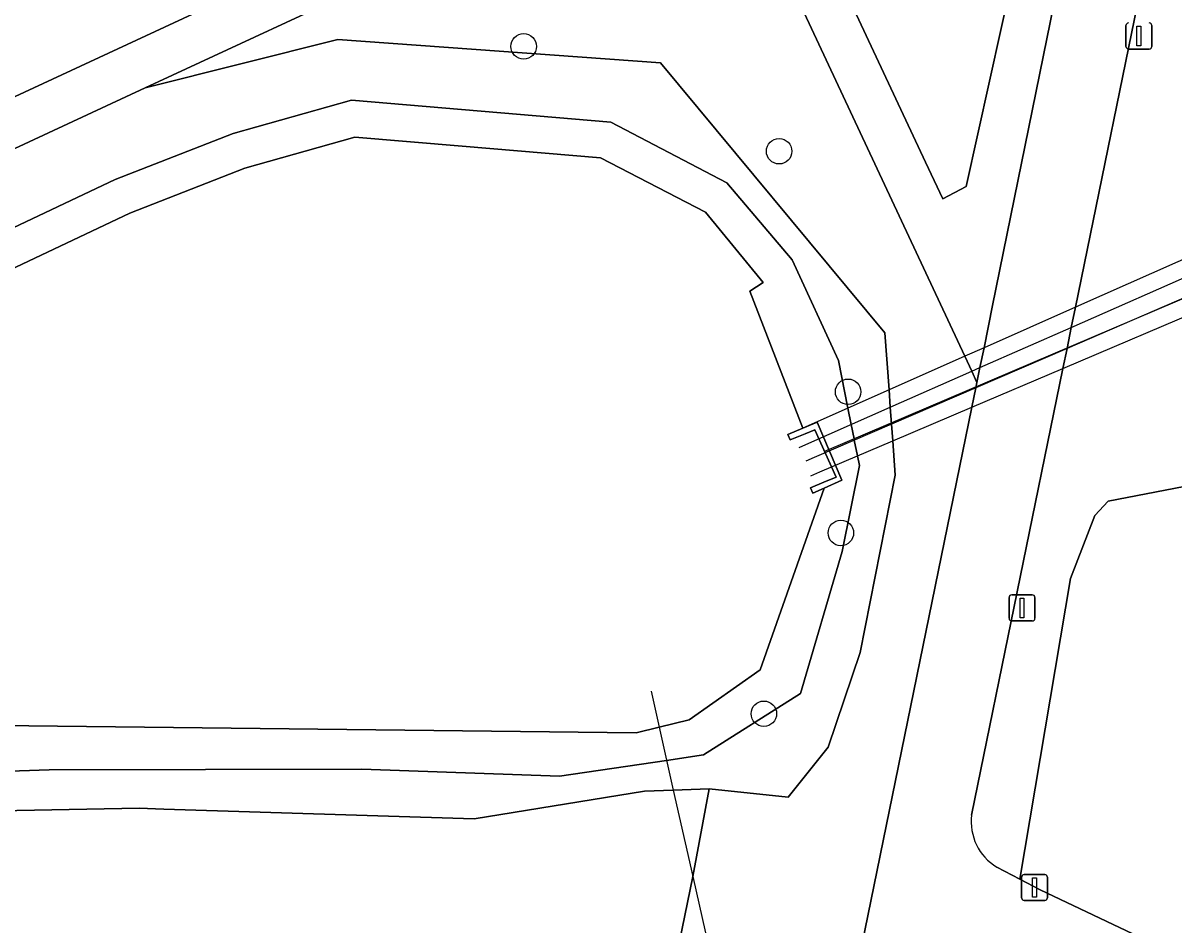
# Model space of a CAD drawing. Extents: x 163426 to 164192, y 380329 to 381641.
# Drawn here: x 163686.54 to 163730.68, y 381588.6 to 381623.21 of the extents above; entities that cross this region are included whole.
import ezdxf

# ---------------------------------------------------------------- set-up
doc = ezdxf.new("R2010")
doc.units = 0
for name, color, linetype in [('IMGEO_Boom', 7, 'Continuous'), ('IMGEO_Duiker', 7, 'Continuous'), ('IMGEO_Erf', 7, 'Continuous'), ('IMGEO_Fietspad_open', 7, 'Continuous'), ('IMGEO_Groenvoorziening', 7, 'Continuous'), ('IMGEO_Lichtmast', 7, 'Continuous'), ('IMGEO_Meer_plas_ven_vijver', 7, 'Continuous'), ('IMGEO_Muur', 7, 'Continuous'), ('IMGEO_Oever', 7, 'Continuous'), ('IMGEO_Voetpad_halfverhard', 7, 'Continuous')]:
    doc.layers.add(name, color=color, linetype=linetype)

msp = doc.modelspace()

# ---------------------------------------------------------------- linework, layer by layer
at = {"layer": 'IMGEO_Boom'}
for centre in [(163705.744, 381622.314), (163715.54, 381618.29), (163718.186, 381609.058), (163717.908, 381603.642), (163714.954, 381596.703)]:
    msp.add_circle(centre, 0.489, dxfattribs=at)
at = {"layer": 'IMGEO_Duiker'}
for points in [[(163736.584, 381616.601), (163735.986, 381616.336), (163731.844, 381614.497), (163726.903, 381612.303), (163723.397, 381610.747), (163722.66, 381610.42), (163719.754, 381609.13), (163716.453, 381607.664), (163716.072, 381607.495)], [(163716.303, 381606.926), (163716.676, 381607.09), (163719.803, 381608.469), (163722.928, 381609.847), (163723.242, 381609.986), (163726.745, 381611.53), (163731.834, 381613.774), (163736.289, 381615.739), (163736.907, 381616.011)], [(163737.292, 381615.348), (163736.632, 381615.063), (163732.015, 381613.07), (163726.581, 381610.724), (163723.085, 381609.215), (163719.851, 381607.819), (163716.889, 381606.54), (163716.56, 381606.398)], [(163716.757, 381605.835), (163717.106, 381605.983), (163719.899, 381607.172), (163722.932, 381608.464), (163726.423, 381609.95), (163732.186, 381612.403), (163736.953, 381614.433), (163737.531, 381614.679)], [(163717.288, 381606.777), (163735.494, 381614.541)], [(163710.628, 381597.574), (163710.939, 381596.189), (163711.481, 381593.773), (163711.934, 381591.755), (163712.225, 381590.46), (163713.682, 381583.971), (163714.049, 381582.336)]]:
    msp.add_lwpolyline(points, dxfattribs=at)
at = {"layer": 'IMGEO_Erf'}
for points in [[(163731.074, 381605.425), (163728.16, 381604.863), (163727.653, 381604.317), (163726.715, 381601.896), (163724.765, 381590.361), (163725.547, 381589.952), (163755.022, 381575.94)], [(163712.225, 381590.46), (163712.855, 381593.82), (163711.481, 381593.773), (163710.375, 381593.736), (163703.848, 381592.674), (163691.945, 381593.046), (163691.001, 381593.076), (163680.944, 381592.89), (163673.453, 381591.194), (163667.898, 381589.39), (163654.621, 381585.716), (163649.481, 381582.624), (163645.888, 381581.873), (163640.783, 381579.723), (163633.165, 381572.953), (163614.102, 381564.36), (163614.182, 381563.85), (163616.328, 381548.375), (163618.276, 381534.328), (163632.301, 381531.322), (163638.079, 381530.072)], [(163644.112, 381528.856), (163669.146, 381522.403), (163694.511, 381514.652), (163695.05, 381514.73), (163695.541, 381514.9), (163696.096, 381515.221), (163696.484, 381515.561), (163696.933, 381516.162), (163697.275, 381517.11), (163704.245, 381551.53), (163696.613, 381553.097), (163697.461, 381557.204), (163705.095, 381555.654), (163712.225, 381590.46)]]:
    msp.add_lwpolyline(points, dxfattribs=at)
at = {"layer": 'IMGEO_Fietspad_open'}
for points in [[(163729.623, 381641.203), (163729.438, 381640.478), (163728.998, 381638.315), (163723.726, 381612.365), (163723.397, 381610.747), (163723.242, 381609.986), (163723.127, 381609.42), (163723.085, 381609.215), (163722.932, 381608.464), (163703.829, 381514.999), (163703.211, 381511.975)], [(163722.922, 381592.815), (163726.423, 381609.95), (163726.581, 381610.724), (163726.745, 381611.53), (163726.903, 381612.303), (163732.552, 381639.953), (163732.838, 381641.33), (163729.677, 381641.336)], [(163755.022, 381575.94), (163725.547, 381589.952), (163724.765, 381590.361), (163723.888, 381590.82)]]:
    msp.add_lwpolyline(points, dxfattribs=at)
msp.add_arc((163724.937, 381592.559), 2.031, 172.7739, 238.8996, dxfattribs=at)
at = {"layer": 'IMGEO_Groenvoorziening'}
for points in [[(163738.368, 381641.32), (163734.423, 381641.327), (163734.422, 381641.326), (163732.552, 381639.953), (163726.903, 381612.303), (163726.745, 381611.53), (163726.581, 381610.724), (163726.423, 381609.95), (163722.922, 381592.815)], [(163723.888, 381590.82), (163724.765, 381590.361), (163726.715, 381601.896), (163727.653, 381604.317), (163728.16, 381604.863), (163731.074, 381605.425), (163736.796, 381606.035), (163740.364, 381606.035), (163744.717, 381605.577), (163738.943, 381607.234), (163734.756, 381608.436), (163732.827, 381609.902), (163732.186, 381612.403), (163732.015, 381613.07), (163731.834, 381613.774), (163731.844, 381614.497), (163732.205, 381620.65), (163733.694, 381631.344), (163736.898, 381639.274), (163738.368, 381641.32)], [(163670.463, 381613.06), (163701.464, 381627.479), (163706.535, 381629.838), (163710.427, 381631.648)], [(163711.369, 381630.074), (163705.853, 381627.514), (163700.828, 381625.182), (163691.226, 381620.726), (163698.612, 381622.575), (163710.986, 381621.678), (163719.592, 381611.325), (163719.754, 381609.13), (163719.803, 381608.469), (163719.851, 381607.819), (163719.899, 381607.172), (163719.996, 381605.854), (163718.643, 381599.057), (163717.417, 381595.417), (163715.892, 381593.503), (163712.855, 381593.82), (163712.225, 381590.46), (163705.095, 381555.654), (163704.278, 381551.69), (163705.672, 381551.36), (163709.642, 381570.596), (163712.187, 381582.926), (163713.682, 381583.971)], [(163715.671, 381629.639), (163716.042, 381628.831), (163716.986, 381629.194), (163718.155, 381626.621), (163717.273, 381626.186), (163721.158, 381617.865), (163721.812, 381616.464), (163722.712, 381616.94), (163724.95, 381627.056), (163724.512, 381627.543)], [(163722.932, 381608.464), (163723.085, 381609.215), (163723.127, 381609.42), (163722.928, 381609.847), (163722.66, 381610.42), (163713.985, 381628.994)], [(163680.944, 381592.89), (163691.001, 381593.076), (163691.945, 381593.046), (163703.848, 381592.674), (163710.375, 381593.736), (163711.481, 381593.773), (163712.855, 381593.82), (163715.892, 381593.503), (163717.417, 381595.417), (163718.643, 381599.057), (163719.996, 381605.854), (163719.899, 381607.172), (163719.851, 381607.819), (163719.803, 381608.469), (163719.754, 381609.13), (163719.592, 381611.325), (163710.986, 381621.678), (163698.612, 381622.575), (163691.226, 381620.726), (163671.395, 381611.482)], [(163583.779, 381566.8), (163690.08, 381617.2), (163694.602, 381618.97), (163699.141, 381620.245), (163709.082, 381619.412), (163713.538, 381617.076), (163716.037, 381614.123), (163717.819, 381610.257), (163718.18, 381608.431), (163718.304, 381607.808), (163718.413, 381607.257), (163718.424, 381607.203), (163718.544, 381606.595), (163718.617, 381606.227), (163717.957, 381602.93), (163716.364, 381597.486), (163712.634, 381595.121), (163711.225, 381594.912), (163707.116, 381594.302), (163699.543, 381594.575), (163687.541, 381594.552), (163680.354, 381594.302)], [(163700.453, 381515.774), (163699.839, 381513.024), (163701.29, 381512.573), (163700.351, 381509.849), (163701.9, 381509.291), (163702.184, 381509.61), (163702.438, 381509.952), (163702.661, 381510.316), (163702.85, 381510.699), (163703.005, 381511.097), (163703.123, 381511.507), (163703.204, 381511.926), (163703.211, 381511.975), (163703.829, 381514.999), (163722.932, 381608.464)]]:
    msp.add_lwpolyline(points, dxfattribs=at)
msp.add_arc((163724.937, 381592.559), 2.031, 172.7739, 238.8996, dxfattribs=at)
at = {"layer": 'IMGEO_Lichtmast'}
for p, q in [((163728.841, 381622.312), (163728.841, 381623.112)), ((163728.841, 381623.112), (163728.841, 381622.312)), ((163729.831, 381623.112), (163729.831, 381622.312)), ((163729.831, 381622.312), (163729.831, 381623.112)), ((163729.731, 381622.212), (163728.941, 381622.212)), ((163728.941, 381622.212), (163729.731, 381622.212)), ((163724.358, 381600.365), (163724.358, 381601.165)), ((163724.358, 381601.165), (163724.358, 381600.365)), ((163724.458, 381601.265), (163725.248, 381601.265)), ((163725.248, 381601.265), (163724.458, 381601.265)), ((163725.348, 381601.165), (163725.348, 381600.365)), ((163725.348, 381600.365), (163725.348, 381601.165)), ((163725.248, 381600.265), (163724.458, 381600.265)), ((163724.458, 381600.265), (163725.248, 381600.265)), ((163724.839, 381589.635), (163724.839, 381590.435)), ((163724.839, 381590.435), (163724.839, 381589.635)), ((163724.939, 381590.535), (163725.729, 381590.535)), ((163725.729, 381590.535), (163724.939, 381590.535)), ((163725.829, 381590.435), (163725.829, 381589.635)), ((163725.829, 381589.635), (163725.829, 381590.435)), ((163725.729, 381589.535), (163724.939, 381589.535)), ((163724.939, 381589.535), (163725.729, 381589.535))]:
    msp.add_line(p, q, dxfattribs=at)
for points in [[(163729.261, 381623.087), (163729.411, 381623.087), (163729.411, 381622.337), (163729.261, 381622.337), (163729.261, 381623.087)], [(163724.778, 381601.14), (163724.928, 381601.14), (163724.928, 381600.39), (163724.778, 381600.39), (163724.778, 381601.14)], [(163725.259, 381590.41), (163725.409, 381590.41), (163725.409, 381589.66), (163725.259, 381589.66), (163725.259, 381590.41)]]:
    msp.add_lwpolyline(points, dxfattribs=at)
for centre, start, end in [((163728.941, 381623.112), 90, 180), ((163728.941, 381623.112), 90, 180), ((163729.731, 381623.112), 0, 90), ((163729.731, 381623.112), 360, 90), ((163728.941, 381622.312), 180, 270), ((163728.941, 381622.312), 180, 270), ((163729.731, 381622.312), 270, 0), ((163729.731, 381622.312), 270, 0), ((163724.458, 381601.165), 90, 180), ((163724.458, 381601.165), 90, 180), ((163725.248, 381601.165), 0, 90), ((163725.248, 381601.165), 360, 90), ((163724.458, 381600.365), 180, 270), ((163724.458, 381600.365), 180, 270), ((163725.248, 381600.365), 270, 0), ((163725.248, 381600.365), 270, 0), ((163724.939, 381590.435), 90, 180), ((163724.939, 381590.435), 90, 180), ((163725.729, 381590.435), 0, 90), ((163725.729, 381590.435), 360, 90), ((163724.939, 381589.635), 180, 270), ((163724.939, 381589.635), 180, 270), ((163725.729, 381589.635), 270, 0), ((163725.729, 381589.635), 270, 0)]:
    msp.add_arc(centre, 0.1, start, end, dxfattribs=at)
at = {"layer": 'IMGEO_Meer_plas_ven_vijver'}
msp.add_lwpolyline([(163680.1, 381596.322), (163710.058, 381595.971), (163710.939, 381596.189), (163712.091, 381596.475), (163714.818, 381598.39), (163717.271, 381605.361), (163716.837, 381605.165), (163716.741, 381605.367), (163717.26, 381605.587), (163717.729, 381605.787), (163716.911, 381607.595), (163716.539, 381607.443), (163715.968, 381607.21), (163715.88, 381607.416), (163716.455, 381607.66), (163716.453, 381607.664), (163714.412, 381612.918), (163714.922, 381613.257), (163712.712, 381615.956), (163708.687, 381618.04), (163703.386, 381618.484), (163699.275, 381618.829), (163695.048, 381617.641), (163690.635, 381615.914), (163584.486, 381565.587)], dxfattribs=at)
at = {"layer": 'IMGEO_Muur'}
msp.add_lwpolyline([(163717.003, 381607.893), (163716.455, 381607.66), (163715.88, 381607.416), (163715.968, 381607.21), (163716.539, 381607.443), (163716.911, 381607.595), (163717.729, 381605.787), (163717.26, 381605.587), (163716.741, 381605.367), (163716.837, 381605.165), (163717.271, 381605.361), (163717.948, 381605.669)], close=True, dxfattribs=at)
at = {"layer": 'IMGEO_Oever'}
for points in [[(163680.354, 381594.302), (163687.541, 381594.552), (163699.543, 381594.575), (163707.116, 381594.302), (163711.225, 381594.912), (163712.634, 381595.121), (163716.364, 381597.486), (163717.957, 381602.93), (163718.617, 381606.227), (163718.544, 381606.595), (163718.424, 381607.203), (163718.413, 381607.257), (163718.304, 381607.808), (163718.18, 381608.431), (163717.819, 381610.257), (163716.037, 381614.123), (163713.538, 381617.076), (163709.082, 381619.412), (163699.141, 381620.245), (163694.602, 381618.97), (163690.08, 381617.2), (163583.779, 381566.8)], [(163584.486, 381565.587), (163690.635, 381615.914), (163695.048, 381617.641), (163699.275, 381618.829), (163703.386, 381618.484), (163708.687, 381618.04), (163712.712, 381615.956), (163714.922, 381613.257), (163714.412, 381612.918), (163716.453, 381607.664), (163716.455, 381607.66), (163717.003, 381607.893), (163717.948, 381605.669), (163717.271, 381605.361), (163714.818, 381598.39), (163712.091, 381596.475), (163710.939, 381596.189), (163710.058, 381595.971), (163680.1, 381596.322)]]:
    msp.add_lwpolyline(points, dxfattribs=at)
at = {"layer": 'IMGEO_Voetpad_halfverhard'}
for points in [[(163713.985, 381628.994), (163722.66, 381610.42), (163722.928, 381609.847), (163723.127, 381609.42), (163723.242, 381609.986), (163723.397, 381610.747), (163723.726, 381612.365), (163728.998, 381638.315), (163729.438, 381640.478), (163715.701, 381634.118)], [(163726.603, 381635.324), (163725.485, 381629.683), (163724.755, 381629.391), (163724.512, 381627.543), (163724.95, 381627.056), (163722.712, 381616.94), (163721.812, 381616.464), (163721.158, 381617.865), (163717.273, 381626.186), (163718.155, 381626.621), (163716.986, 381629.194), (163716.042, 381628.831), (163715.671, 381629.639)], [(163710.427, 381631.648), (163706.535, 381629.838), (163701.464, 381627.479), (163670.463, 381613.06), (163577.737, 381569.865), (163575.051, 381568.614)], [(163576.212, 381567.15), (163579.433, 381568.65), (163671.395, 381611.482), (163691.226, 381620.726), (163700.828, 381625.182), (163705.853, 381627.514), (163711.369, 381630.074)]]:
    msp.add_lwpolyline(points, dxfattribs=at)

doc.saveas('drawing.dxf')
